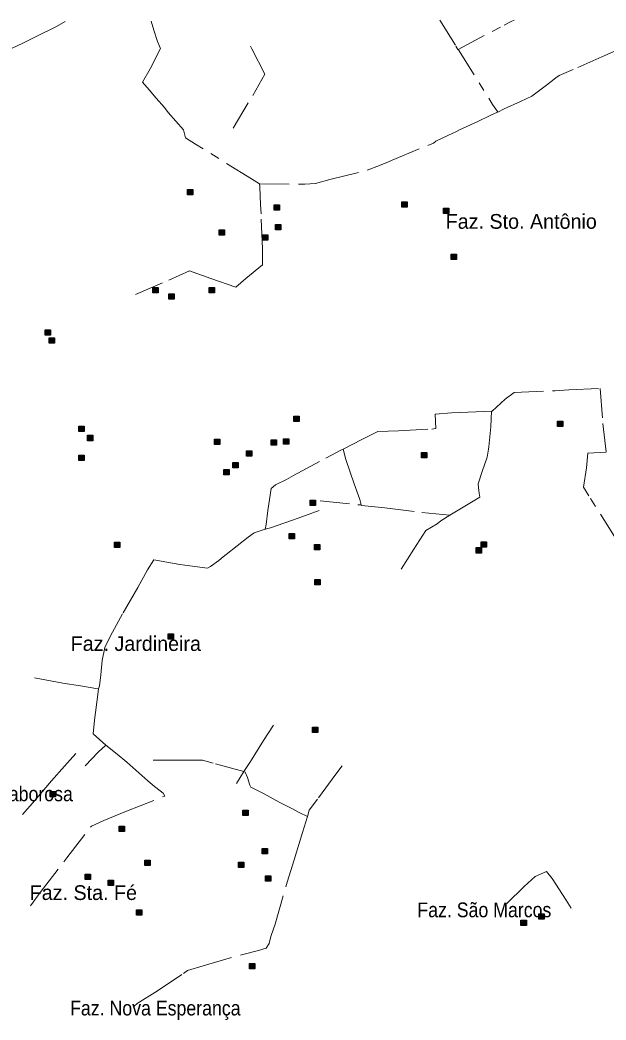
# Model space of a CAD drawing. Extents: x 393.5 to 446.9, y 8064.8 to 8120.4.
# Drawn here: x 424.17 to 430.53, y 8109.45 to 8120.31 of the extents above; entities that cross this region are included whole.
import ezdxf

# ---------------------------------------------------------------- set-up
doc = ezdxf.new("R2010")
doc.units = 0
doc.header["$LTSCALE"] = 0.064
doc.linetypes.add('DOT_DASHED', pattern=[7.7, 5, -1.2, 0.3, -1.2])
doc.layers.add('2', color=7, linetype='Continuous', lineweight=25)
doc.layers.add('22', color=7, linetype='DOT_DASHED', lineweight=13)
doc.layers.add('61', color=7, linetype='Continuous')

msp = doc.modelspace()

# ---------------------------------------------------------------- hatches: boundary and pattern name
at = {"layer": '2'}
for points in [[(425.9867, 8118.4679), (426.0447, 8118.4679), (426.0447, 8118.4099), (425.9867, 8118.4099)], [(426.9282, 8118.2993), (426.9862, 8118.2993), (426.9862, 8118.2413), (426.9282, 8118.2413)], [(428.3143, 8118.3322), (428.3723, 8118.3322), (428.3723, 8118.2742), (428.3143, 8118.2742)], [(428.7693, 8118.2639), (428.8273, 8118.2639), (428.8273, 8118.2059), (428.7693, 8118.2059)], [(426.9455, 8118.0872), (427.0035, 8118.0872), (427.0035, 8118.0292), (426.9455, 8118.0292)], [(426.3309, 8118.0296), (426.3889, 8118.0296), (426.3889, 8117.9716), (426.3309, 8117.9716)], [(426.8015, 8117.9735), (426.8595, 8117.9735), (426.8595, 8117.9155), (426.8015, 8117.9155)], [(428.8524, 8117.7648), (428.9104, 8117.7648), (428.9104, 8117.7068), (428.8524, 8117.7068)], [(425.6115, 8117.402), (425.6695, 8117.402), (425.6695, 8117.344), (425.6115, 8117.344)], [(425.787, 8117.3336), (425.845, 8117.3336), (425.845, 8117.2756), (425.787, 8117.2756)], [(426.2227, 8117.4029), (426.2807, 8117.4029), (426.2807, 8117.3449), (426.2227, 8117.3449)], [(424.4421, 8116.943), (424.5001, 8116.943), (424.5001, 8116.885), (424.4421, 8116.885)], [(424.4853, 8116.8561), (424.5433, 8116.8561), (424.5433, 8116.7981), (424.4853, 8116.7981)], [(427.142, 8116.0074), (427.2, 8116.0074), (427.2, 8115.9494), (427.142, 8115.9494)], [(424.8072, 8115.8993), (424.8652, 8115.8993), (424.8652, 8115.8413), (424.8072, 8115.8413)], [(430.0062, 8115.9531), (430.0642, 8115.9531), (430.0642, 8115.8951), (430.0062, 8115.8951)], [(424.9009, 8115.7989), (424.9589, 8115.7989), (424.9589, 8115.7409), (424.9009, 8115.7409)], [(426.2814, 8115.7559), (426.3394, 8115.7559), (426.3394, 8115.6979), (426.2814, 8115.6979)], [(426.8977, 8115.7514), (426.9557, 8115.7514), (426.9557, 8115.6934), (426.8977, 8115.6934)], [(427.0319, 8115.7626), (427.0899, 8115.7626), (427.0899, 8115.7046), (427.0319, 8115.7046)], [(424.8076, 8115.5852), (424.8656, 8115.5852), (424.8656, 8115.5272), (424.8076, 8115.5272)], [(426.6297, 8115.63), (426.6877, 8115.63), (426.6877, 8115.572), (426.6297, 8115.572)], [(428.5279, 8115.6143), (428.5859, 8115.6143), (428.5859, 8115.5563), (428.5279, 8115.5563)], [(426.4822, 8115.5024), (426.5402, 8115.5024), (426.5402, 8115.4444), (426.4822, 8115.4444)], [(426.3817, 8115.4284), (426.4397, 8115.4284), (426.4397, 8115.3704), (426.3817, 8115.3704)], [(427.3195, 8115.0962), (427.3775, 8115.0962), (427.3775, 8115.0382), (427.3195, 8115.0382)], [(427.0917, 8114.7339), (427.1497, 8114.7339), (427.1497, 8114.6759), (427.0917, 8114.6759)], [(425.1955, 8114.6384), (425.2535, 8114.6384), (425.2535, 8114.5804), (425.1955, 8114.5804)], [(427.3664, 8114.6135), (427.4244, 8114.6135), (427.4244, 8114.5555), (427.3664, 8114.5555)], [(429.1762, 8114.642), (429.2342, 8114.642), (429.2342, 8114.584), (429.1762, 8114.584)], [(429.1245, 8114.58), (429.1825, 8114.58), (429.1825, 8114.522), (429.1245, 8114.522)], [(427.3725, 8114.2343), (427.4305, 8114.2343), (427.4305, 8114.1763), (427.3725, 8114.1763)], [(425.7768, 8113.6454), (425.8348, 8113.6454), (425.8348, 8113.5874), (425.7768, 8113.5874)], [(427.344, 8112.6319), (427.402, 8112.6319), (427.402, 8112.5739), (427.344, 8112.5739)], [(424.4956, 8111.935), (424.5536, 8111.935), (424.5536, 8111.877), (424.4956, 8111.877)], [(426.589, 8111.7325), (426.647, 8111.7325), (426.647, 8111.6745), (426.589, 8111.6745)], [(425.2468, 8111.5589), (425.3048, 8111.5589), (425.3048, 8111.5009), (425.2468, 8111.5009)], [(426.7998, 8111.3139), (426.8578, 8111.3139), (426.8578, 8111.2559), (426.7998, 8111.2559)], [(425.5253, 8111.1886), (425.5833, 8111.1886), (425.5833, 8111.1306), (425.5253, 8111.1306)], [(426.5418, 8111.1661), (426.5998, 8111.1661), (426.5998, 8111.1081), (426.5418, 8111.1081)], [(424.8779, 8111.0357), (424.9359, 8111.0357), (424.9359, 8110.9777), (424.8779, 8110.9777)], [(426.8342, 8111.0198), (426.8922, 8111.0198), (426.8922, 8110.9618), (426.8342, 8110.9618)], [(425.1254, 8110.9729), (425.1834, 8110.9729), (425.1834, 8110.9149), (425.1254, 8110.9149)], [(425.4336, 8110.649), (425.4916, 8110.649), (425.4916, 8110.591), (425.4336, 8110.591)], [(429.8033, 8110.6067), (429.8613, 8110.6067), (429.8613, 8110.5487), (429.8033, 8110.5487)], [(429.6104, 8110.5371), (429.6684, 8110.5371), (429.6684, 8110.4791), (429.6104, 8110.4791)], [(426.6602, 8110.0689), (426.7182, 8110.0689), (426.7182, 8110.0109), (426.6602, 8110.0109)]]:
    msp.add_hatch(color=256, dxfattribs=at).paths.add_polyline_path(points)

# ---------------------------------------------------------------- linework, layer by layer
for points in [[(425.9867, 8118.4679), (426.0447, 8118.4679), (426.0447, 8118.4099), (425.9867, 8118.4099)], [(426.9282, 8118.2993), (426.9862, 8118.2993), (426.9862, 8118.2413), (426.9282, 8118.2413)], [(428.3143, 8118.3322), (428.3723, 8118.3322), (428.3723, 8118.2742), (428.3143, 8118.2742)], [(428.7693, 8118.2639), (428.8273, 8118.2639), (428.8273, 8118.2059), (428.7693, 8118.2059)], [(426.9455, 8118.0872), (427.0035, 8118.0872), (427.0035, 8118.0292), (426.9455, 8118.0292)], [(426.3309, 8118.0296), (426.3889, 8118.0296), (426.3889, 8117.9716), (426.3309, 8117.9716)], [(426.8015, 8117.9735), (426.8595, 8117.9735), (426.8595, 8117.9155), (426.8015, 8117.9155)], [(428.8524, 8117.7648), (428.9104, 8117.7648), (428.9104, 8117.7068), (428.8524, 8117.7068)], [(425.6115, 8117.402), (425.6695, 8117.402), (425.6695, 8117.344), (425.6115, 8117.344)], [(425.787, 8117.3336), (425.845, 8117.3336), (425.845, 8117.2756), (425.787, 8117.2756)], [(426.2227, 8117.4029), (426.2807, 8117.4029), (426.2807, 8117.3449), (426.2227, 8117.3449)], [(424.4421, 8116.943), (424.5001, 8116.943), (424.5001, 8116.885), (424.4421, 8116.885)], [(424.4853, 8116.8561), (424.5433, 8116.8561), (424.5433, 8116.7981), (424.4853, 8116.7981)], [(427.142, 8116.0074), (427.2, 8116.0074), (427.2, 8115.9494), (427.142, 8115.9494)], [(424.8072, 8115.8993), (424.8652, 8115.8993), (424.8652, 8115.8413), (424.8072, 8115.8413)], [(430.0062, 8115.9531), (430.0642, 8115.9531), (430.0642, 8115.8951), (430.0062, 8115.8951)], [(424.9009, 8115.7989), (424.9589, 8115.7989), (424.9589, 8115.7409), (424.9009, 8115.7409)], [(426.2814, 8115.7559), (426.3394, 8115.7559), (426.3394, 8115.6979), (426.2814, 8115.6979)], [(426.8977, 8115.7514), (426.9557, 8115.7514), (426.9557, 8115.6934), (426.8977, 8115.6934)], [(427.0319, 8115.7626), (427.0899, 8115.7626), (427.0899, 8115.7046), (427.0319, 8115.7046)], [(424.8076, 8115.5852), (424.8656, 8115.5852), (424.8656, 8115.5272), (424.8076, 8115.5272)], [(426.6297, 8115.63), (426.6877, 8115.63), (426.6877, 8115.572), (426.6297, 8115.572)], [(428.5279, 8115.6143), (428.5859, 8115.6143), (428.5859, 8115.5563), (428.5279, 8115.5563)], [(426.4822, 8115.5024), (426.5402, 8115.5024), (426.5402, 8115.4444), (426.4822, 8115.4444)], [(426.3817, 8115.4284), (426.4397, 8115.4284), (426.4397, 8115.3704), (426.3817, 8115.3704)], [(427.3195, 8115.0962), (427.3775, 8115.0962), (427.3775, 8115.0382), (427.3195, 8115.0382)], [(427.0917, 8114.7339), (427.1497, 8114.7339), (427.1497, 8114.6759), (427.0917, 8114.6759)], [(425.1955, 8114.6384), (425.2535, 8114.6384), (425.2535, 8114.5804), (425.1955, 8114.5804)], [(427.3664, 8114.6135), (427.4244, 8114.6135), (427.4244, 8114.5555), (427.3664, 8114.5555)], [(429.1762, 8114.642), (429.2342, 8114.642), (429.2342, 8114.584), (429.1762, 8114.584)], [(429.1245, 8114.58), (429.1825, 8114.58), (429.1825, 8114.522), (429.1245, 8114.522)], [(427.3725, 8114.2343), (427.4305, 8114.2343), (427.4305, 8114.1763), (427.3725, 8114.1763)], [(425.7768, 8113.6454), (425.8348, 8113.6454), (425.8348, 8113.5874), (425.7768, 8113.5874)], [(427.344, 8112.6319), (427.402, 8112.6319), (427.402, 8112.5739), (427.344, 8112.5739)], [(424.4956, 8111.935), (424.5536, 8111.935), (424.5536, 8111.877), (424.4956, 8111.877)], [(426.589, 8111.7325), (426.647, 8111.7325), (426.647, 8111.6745), (426.589, 8111.6745)], [(425.2468, 8111.5589), (425.3048, 8111.5589), (425.3048, 8111.5009), (425.2468, 8111.5009)], [(426.7998, 8111.3139), (426.8578, 8111.3139), (426.8578, 8111.2559), (426.7998, 8111.2559)], [(425.5253, 8111.1886), (425.5833, 8111.1886), (425.5833, 8111.1306), (425.5253, 8111.1306)], [(426.5418, 8111.1661), (426.5998, 8111.1661), (426.5998, 8111.1081), (426.5418, 8111.1081)], [(424.8779, 8111.0357), (424.9359, 8111.0357), (424.9359, 8110.9777), (424.8779, 8110.9777)], [(426.8342, 8111.0198), (426.8922, 8111.0198), (426.8922, 8110.9618), (426.8342, 8110.9618)], [(425.1254, 8110.9729), (425.1834, 8110.9729), (425.1834, 8110.9149), (425.1254, 8110.9149)], [(425.4336, 8110.649), (425.4916, 8110.649), (425.4916, 8110.591), (425.4336, 8110.591)], [(429.8033, 8110.6067), (429.8613, 8110.6067), (429.8613, 8110.5487), (429.8033, 8110.5487)], [(429.6104, 8110.5371), (429.6684, 8110.5371), (429.6684, 8110.4791), (429.6104, 8110.4791)], [(426.6602, 8110.0689), (426.7182, 8110.0689), (426.7182, 8110.0109), (426.6602, 8110.0109)]]:
    msp.add_lwpolyline(points, close=True, dxfattribs=at)
at = {"layer": '22'}
for p, q in [((427.6712, 8115.6462), (427.6772, 8115.6493)), ((427.8731, 8115.0391), (427.8793, 8115.0385)), ((426.5996, 8112.1499), (426.5187, 8112.0223)), ((424.2812, 8110.6918), (424.3871, 8110.8399))]:
    msp.add_line(p, q, dxfattribs=at)
for points in [[(422.9622, 8119.807), (423.3056, 8119.8248), (423.521, 8119.8386), (423.776, 8119.8474), (423.8593, 8119.8849), (424.0158, 8119.9657), (424.2068, 8120.0564), (424.3531, 8120.1313), (424.5644, 8120.2358), (424.6598, 8120.2885)], [(425.7374, 8119.3571), (425.6489, 8119.4591), (425.5723, 8119.5483), (425.4992, 8119.6326), (425.5824, 8119.7771), (425.6963, 8119.9959), (425.6634, 8120.0724), (425.6218, 8120.1957), (425.5942, 8120.2919)], [(428.7295, 8120.3029), (428.9037, 8120.0218), (428.9246, 8119.9859), (428.9269, 8119.9871)], [(428.9269, 8119.9871), (429.4277, 8120.2497), (429.5039, 8120.2905), (429.5361, 8120.3056)], [(431.0021, 8120.1297), (430.7437, 8120.0194), (430.5197, 8119.9204), (430.1787, 8119.7678), (430.024, 8119.7024), (429.9903, 8119.6787), (429.8873, 8119.5975), (429.7267, 8119.4786), (429.6038, 8119.4211), (429.4293, 8119.3419), (429.358, 8119.307)], [(426.4841, 8119.1321), (426.6962, 8119.4878), (426.8269, 8119.7175), (426.6861, 8119.9929), (426.6712, 8120.0206)], [(428.9306, 8119.9804), (429.3024, 8119.3905), (429.3552, 8119.311), (429.3558, 8119.3102), (429.358, 8119.307)], [(426.7713, 8118.5264), (426.6837, 8118.5812), (426.0768, 8118.9587), (425.9657, 8119.028), (425.9439, 8119.1152), (425.7794, 8119.3034), (425.7374, 8119.3571)], [(428.9431, 8119.1156), (429.1399, 8119.206), (429.2767, 8119.2694), (429.3559, 8119.306), (429.358, 8119.307)], [(428.1704, 8118.7681), (428.2106, 8118.7834), (428.6601, 8118.9703), (428.6859, 8118.9921), (428.8148, 8119.0515), (428.9099, 8119.0951), (428.9431, 8119.1156)], [(426.7713, 8118.5264), (426.7734, 8118.5264), (427.2623, 8118.5238), (427.3792, 8118.5317), (427.5339, 8118.5733), (427.9403, 8118.6763), (428.0731, 8118.7278), (428.1704, 8118.7681)], [(426.7817, 8118.3008), (426.7735, 8118.4966), (426.7713, 8118.5264)], [(425.423, 8117.3269), (425.7867, 8117.4827), (426.0098, 8117.5823), (426.2399, 8117.4996), (426.5137, 8117.4074), (426.6228, 8117.5005), (426.8032, 8117.6491), (426.8032, 8117.8234), (426.7874, 8118.2017), (426.7817, 8118.3008)], [(429.2964, 8116.0618), (429.2986, 8116.0618), (429.4374, 8116.191), (429.5344, 8116.2623), (429.9818, 8116.283), (430.1309, 8116.291)], [(430.1309, 8116.291), (430.4699, 8116.3065), (430.5009, 8115.9267), (430.5338, 8115.6195)], [(427.6772, 8115.6493), (427.8831, 8115.7549), (428.0539, 8115.8393), (428.2797, 8115.8471), (428.641, 8115.8667), (428.6852, 8115.8726), (428.6793, 8116.0276), (428.854, 8116.0414), (429.1249, 8116.0531), (429.2897, 8116.0614)], [(429.2576, 8115.6505), (429.2624, 8115.6725), (429.282, 8115.8922), (429.2897, 8116.0614)], [(429.2897, 8116.0614), (429.2915, 8116.0615), (429.2939, 8116.0616), (429.2949, 8116.0617), (429.2964, 8116.0618)], [(427.1409, 8115.3633), (427.4912, 8115.5502), (427.6611, 8115.6408), (427.6712, 8115.6462)], [(427.6772, 8115.6493), (427.7091, 8115.5381), (427.7986, 8115.2742), (427.8602, 8115.1033), (427.8759, 8115.0444)], [(428.8373, 8114.9333), (428.8388, 8114.9342), (429.074, 8115.0741), (429.1643, 8115.1291), (429.1544, 8115.1722), (429.1524, 8115.1955), (429.1446, 8115.2713), (429.1897, 8115.4047), (429.2447, 8115.5636), (429.2576, 8115.6505)], [(430.6436, 8114.6731), (430.3472, 8115.142), (430.2886, 8115.2363), (430.3227, 8115.4475), (430.3375, 8115.6038), (430.5339, 8115.6174)], [(426.8321, 8114.7809), (426.8441, 8114.8328), (426.8618, 8114.9839), (426.8971, 8115.2232), (426.9443, 8115.2624), (427.0621, 8115.3213), (427.1153, 8115.3503), (427.1409, 8115.3633)], [(427.4304, 8115.0889), (427.8367, 8115.0444), (427.8759, 8115.0444)], [(427.8793, 8115.0385), (428.1322, 8115.0121), (428.5338, 8114.9604), (428.8373, 8114.9333)], [(426.8317, 8114.779), (426.8888, 8114.7967), (427.1919, 8114.8984), (427.4196, 8114.9842)], [(428.31, 8114.3474), (428.4469, 8114.5654), (428.5765, 8114.7655), (428.7001, 8114.8401), (428.7414, 8114.8703), (428.8373, 8114.9333)], [(426.8317, 8114.779), (426.7121, 8114.7417), (426.6453, 8114.6927), (426.408, 8114.507)], [(426.8313, 8114.7772), (426.8317, 8114.779), (426.8321, 8114.7809)], [(426.408, 8114.507), (426.3764, 8114.4808), (426.3273, 8114.4416), (426.2389, 8114.3768), (426.2046, 8114.3572), (425.9042, 8114.3984), (425.6223, 8114.4464), (425.5539, 8114.3394), (425.4497, 8114.1493), (425.2837, 8113.8609), (425.1519, 8113.6243), (425.0903, 8113.4955), (425.0626, 8113.3567), (425.0456, 8113.2004), (425.0315, 8113.0796), (425.0219, 8113.0469)], [(424.3259, 8113.1675), (424.4007, 8113.1522), (424.6329, 8113.11), (424.8266, 8113.0795), (425.0147, 8113.0481), (425.0219, 8113.0469)], [(425.1001, 8112.4384), (424.9651, 8112.5604), (424.9786, 8112.7085), (425.0142, 8112.9873), (425.0219, 8113.0469)], [(426.5996, 8112.1499), (426.673, 8112.2597), (426.8128, 8112.4861), (426.9226, 8112.6553)], [(424.8781, 8112.213), (425.0167, 8112.3591), (425.1001, 8112.4384)], [(425.6313, 8111.9872), (425.5566, 8112.0497), (425.3285, 8112.2516), (425.2246, 8112.3401), (425.1001, 8112.4384)], [(424.1947, 8111.6859), (424.3047, 8111.8076), (424.5123, 8112.0514), (424.6529, 8112.2072), (424.7741, 8112.3457)], [(426.5996, 8112.1499), (426.2672, 8112.24), (426.1499, 8112.2741), (425.8519, 8112.2758), (425.6141, 8112.2741)], [(427.6697, 8112.2109), (427.6001, 8112.1209), (427.3986, 8111.8491), (427.3083, 8111.7308), (427.291, 8111.6634), (427.2909, 8111.663), (427.2908, 8111.6626)], [(426.5996, 8112.1499), (426.6148, 8112.1444), (426.6408, 8112.0858), (426.6636, 8112.0012), (426.675, 8111.9816), (426.8216, 8111.9084), (426.9829, 8111.8189), (427.1131, 8111.7538), (427.2027, 8111.7066), (427.2908, 8111.6626)], [(424.3871, 8110.8399), (424.6778, 8111.2131), (424.9436, 8111.5592), (425.0802, 8111.6189), (425.3266, 8111.7189), (425.7405, 8111.8842), (425.7251, 8111.915), (425.6442, 8111.9766), (425.6313, 8111.9872)], [(426.8978, 8110.3699), (426.9386, 8110.4947), (427.0711, 8110.9493), (427.1458, 8111.1913), (427.2362, 8111.489), (427.2908, 8111.6626)], [(429.456, 8110.7187), (429.6459, 8110.9021), (429.7648, 8111.0105), (429.8879, 8111.0668), (429.9504, 8110.9897), (430.1027, 8110.7541), (430.1549, 8110.6666)], [(425.4071, 8109.6035), (425.4418, 8109.6353), (425.6617, 8109.7721), (425.9455, 8109.9608), (425.9895, 8109.9917), (426.1588, 8110.0438), (426.575, 8110.1623), (426.7606, 8110.2095), (426.8437, 8110.2339), (426.8746, 8110.286), (426.8909, 8110.3462), (426.8978, 8110.3699)]]:
    msp.add_lwpolyline(points, dxfattribs=at)

# ---------------------------------------------------------------- texts
at = {"layer": '61'}
for s, p in [('Faz. Sto. Antônio', (428.7925, 8118.0401)), ('Faz. Jardineira', (424.7193, 8113.4592)), ('Faz. Sta. Fé', (424.2743, 8110.7567))]:
    msp.add_text(s, height=0.16, dxfattribs=at).set_placement(p)
at = {"layer": '61', "width": 0.9}
for s, p in [('Faz. Saborosa', (423.4906, 8111.8285)), ('Faz. São Marcos', (428.4846, 8110.5696)), ('Faz. Nova Esperança', (424.7129, 8109.5039))]:
    msp.add_text(s, height=0.16, dxfattribs=at).set_placement(p)

doc.saveas('drawing.dxf')
